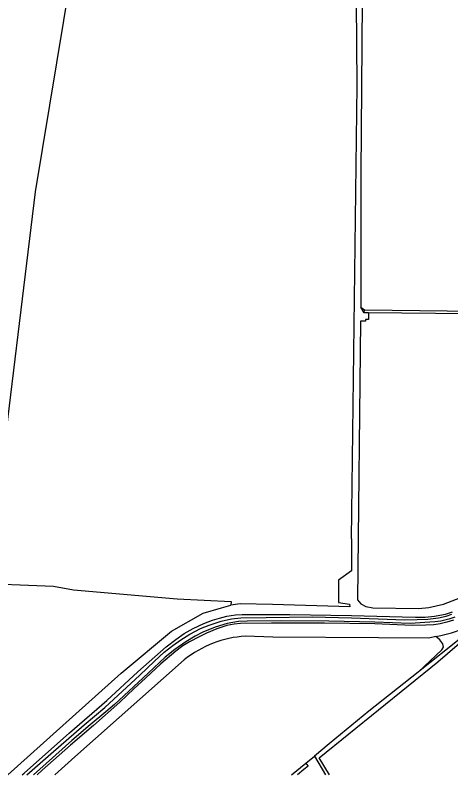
# Model space of a CAD drawing. Extents: x 134297 to 137000, y 403500 to 406000.
# Drawn here: x 136340 to 136574.3, y 403500 to 403908.2 of the extents above; entities that cross this region are included whole.
import ezdxf

# ---------------------------------------------------------------- set-up
doc = ezdxf.new("R2010")
doc.units = 0
for name, color, linetype in [('gg-afsc-draadraster', 7, 'Continuous'), ('gg-afsc-lijn draadraster', 7, 'Continuous'), ('gg-knt-bronhoudergrens', 7, 'Continuous'), ('gg-knt-onverhard', 7, 'Continuous'), ('gg-kntw-bovenkant insteek waterloop', 7, 'Continuous'), ('gg-kntw-waterlijn', 7, 'Continuous')]:
    doc.layers.add(name, color=color, linetype=linetype)

msp = doc.modelspace()

# ---------------------------------------------------------------- linework, layer by layer
at = {"layer": 'gg-afsc-draadraster'}
for p, q in [((136527.73, 403748.27), (136527.8, 403749.89)), ((136530.06, 403748.24), (136527.73, 403748.27)), ((136722.49, 403746.23), (136530.06, 403748.24)), ((136496.26, 403506.19), (136500.92, 403510.03))]:
    msp.add_line(p, q, dxfattribs=at)
for points in [[(136527.8, 403749.89), (136720.79, 403747.53), (136716.69, 403756.7)], [(136556.73, 403555.14), (136569.46, 403567.24), (136570.37, 403568.65), (136569.96, 403570.29), (136568.43, 403572.48), (136566.16, 403574.33)]]:
    msp.add_lwpolyline(points, dxfattribs=at)
at = {"layer": 'gg-afsc-lijn draadraster'}
for p, q in [((136530.06, 403748.24), (136527.73, 403748.27)), ((136496.26, 403506.19), (136500.92, 403510.03))]:
    msp.add_line(p, q, dxfattribs=at)
for points in [[(136527.8, 403749.89), (136720.79, 403747.53), (136716.69, 403756.7)], [(136556.73, 403555.14), (136569.46, 403567.24), (136570.37, 403568.65), (136569.96, 403570.29), (136568.43, 403572.48), (136566.16, 403574.33)]]:
    msp.add_lwpolyline(points, dxfattribs=at)
at = {"layer": 'gg-knt-bronhoudergrens'}
for p, q in [((136526.55, 403915.75), (136525.99, 403823.11)), ((136525.99, 403823.11), (136525.82, 403751.31)), ((136525.82, 403751.31), (136527.8, 403749.89)), ((136527.73, 403748.27), (136525.82, 403751.31))]:
    msp.add_line(p, q, dxfattribs=at)
for points in [[(136330.46, 403646.68), (136350.93, 403813.33), (136373.82, 403952.02), (136391.86, 404046.74), (136395.69, 404051.48)], [(136520.83, 403626.88), (136524, 403870.45), (136523.61, 403915.24)], [(136530.06, 403748.24), (136530.06, 403744.58), (136528.34, 403744.58), (136528.34, 403743.74), (136525.74, 403743.74)], [(136525.74, 403743.74), (136524.14, 403594.11), (136525.92, 403591.81), (136528.64, 403590.48), (136532.4, 403589.74), (136556.86, 403589.42), (136562.41, 403589.88), (136570.28, 403591.75), (136579.71, 403595.35), (136586.56, 403599.14), (136621.96, 403621.3), (136642.57, 403633.65), (136661.38, 403644.21), (136683.19, 403658.35), (136708.35, 403672.52), (136725.19, 403682.93), (136740.07, 403692.74), (136745.73, 403696.44), (136748.9, 403698.48)], [(136520.83, 403626.88), (136520.83, 403609.68), (136513.94, 403604.64), (136513.86, 403592.6), (136519.78, 403591.61), (136520.07, 403590.27), (136478.43, 403591.43), (136461.01, 403591.92), (136456.01, 403591.15)], [(136315.45, 403603.19), (136360.68, 403601.38), (136371.47, 403599.34), (136427.12, 403594.62), (136456.11, 403593.08), (136456.01, 403591.15)]]:
    msp.add_lwpolyline(points, dxfattribs=at)
at = {"layer": 'gg-knt-onverhard'}
msp.add_lwpolyline([(136336.03, 403500), (136396.98, 403554.68), (136424.13, 403577.12), (136441.2, 403586.77), (136450.94, 403589.68), (136456.01, 403591.15)], dxfattribs=at)
at = {"layer": 'gg-kntw-bovenkant insteek waterloop'}
for p, q in [((136500.92, 403510.03), (136506.86, 403500)), ((136488.64, 403500), (136496.26, 403506.19))]:
    msp.add_line(p, q, dxfattribs=at)
for points in [[(136343.81, 403500), (136344.91, 403500.97), (136369.3, 403522.56), (136389.23, 403540), (136405.9, 403555.42), (136421.22, 403568.71), (136426.42, 403572.79), (136430.93, 403575.92), (136435.75, 403578.67), (136441.46, 403581.29), (136446.07, 403583.05), (136449.96, 403584.25), (136453.91, 403585.18), (136458.56, 403585.94), (136462.06, 403586.16), (136487.73, 403586.06), (136520.8, 403585.55), (136548.14, 403584.89), (136555.36, 403584.65), (136560.58, 403584.77), (136565.51, 403585.25), (136568.46, 403585.74), (136571.41, 403586.37), (136575.24, 403587.63)], [(136575.73, 403583.11), (136572.09, 403581.99), (136568.63, 403581.17), (136565.15, 403580.67), (136560.79, 403580.38), (136553.49, 403580.21), (136533.52, 403581.08), (136506.35, 403581.53), (136477.94, 403581.55), (136461.21, 403581.29), (136457.81, 403580.95), (136453.9, 403580.15), (136448.45, 403578.43), (136442.96, 403576.19), (136438.93, 403574.21), (136433.82, 403571.46), (136430.11, 403569.22), (136426.34, 403566.41), (136418.38, 403559.57), (136410.14, 403551.91), (136403.89, 403546.28), (136396.25, 403539.02), (136382.07, 403526.53), (136369.73, 403516.01), (136354.52, 403502.42), (136351.82, 403500)], [(136509.01, 403500), (136503.56, 403509.05), (136567.36, 403560.79), (136582.99, 403574.22), (136590.36, 403580.66)], [(136590.36, 403580.66), (136589.7, 403581.49), (136574.32, 403569.16), (136563.09, 403560.16), (136556.73, 403555.14)], [(136566.16, 403574.33), (136562.46, 403573.49), (136535.36, 403573.62), (136478.54, 403573.96), (136463.88, 403574.46)], [(136361.33, 403500), (136372.18, 403509.57), (136430.98, 403561.73)], [(136556.73, 403555.14), (136530.29, 403534.24), (136508.91, 403516.62), (136500.92, 403510.03)], [(136496.26, 403506.19), (136497.38, 403504.82), (136497.56, 403504.61), (136495.34, 403502.81), (136491.87, 403500)]]:
    msp.add_lwpolyline(points, dxfattribs=at)
for centre, radius, start, end in [((136554.85, 403642.05), 68.66, 279.4765, 298.761), ((136466.82, 403517.99), 56.55, 92.9861, 129.328)]:
    msp.add_arc(centre, radius, start, end, dxfattribs=at)
at = {"layer": 'gg-kntw-waterlijn'}
for points in [[(136346.35, 403500), (136359.12, 403511.29), (136377.05, 403526.77), (136388.31, 403536.16), (136406.99, 403553.57), (136415.01, 403561.06), (136420.17, 403565.84), (136424.83, 403569.47), (136429.09, 403572.48), (136433.93, 403575.57), (136439.75, 403578.61), (136444.32, 403580.43), (136450.76, 403582.52), (136456.4, 403583.85), (136461.3, 403584.41), (136474.96, 403584.59), (136499.94, 403584.8), (136520.86, 403584.26), (136549.63, 403583.35), (136556.25, 403583.37), (136561.96, 403583.63), (136567.67, 403584.36), (136571.84, 403585.3), (136574.82, 403586.28)], [(136576.49, 403584.72), (136573.16, 403583.59), (136569.01, 403582.52), (136565.75, 403582.18), (136552.46, 403581.39), (136533.47, 403582.09), (136508.69, 403582.56), (136483.22, 403582.73), (136464.74, 403582.6), (136460.13, 403582.34), (136457.14, 403581.9), (136454.1, 403581.38), (136447.6, 403579.35), (136440.97, 403576.65), (136436.79, 403574.51), (136431.72, 403571.4), (136425.88, 403567.33), (136420.72, 403563.16), (136411.5, 403554.61), (136401.14, 403544.93), (136393.51, 403537.83), (136388.81, 403533.86), (136380.43, 403526.94), (136370.4, 403518.46), (136356.77, 403506.08), (136349.88, 403500)]]:
    msp.add_lwpolyline(points, dxfattribs=at)

doc.saveas('drawing.dxf')
